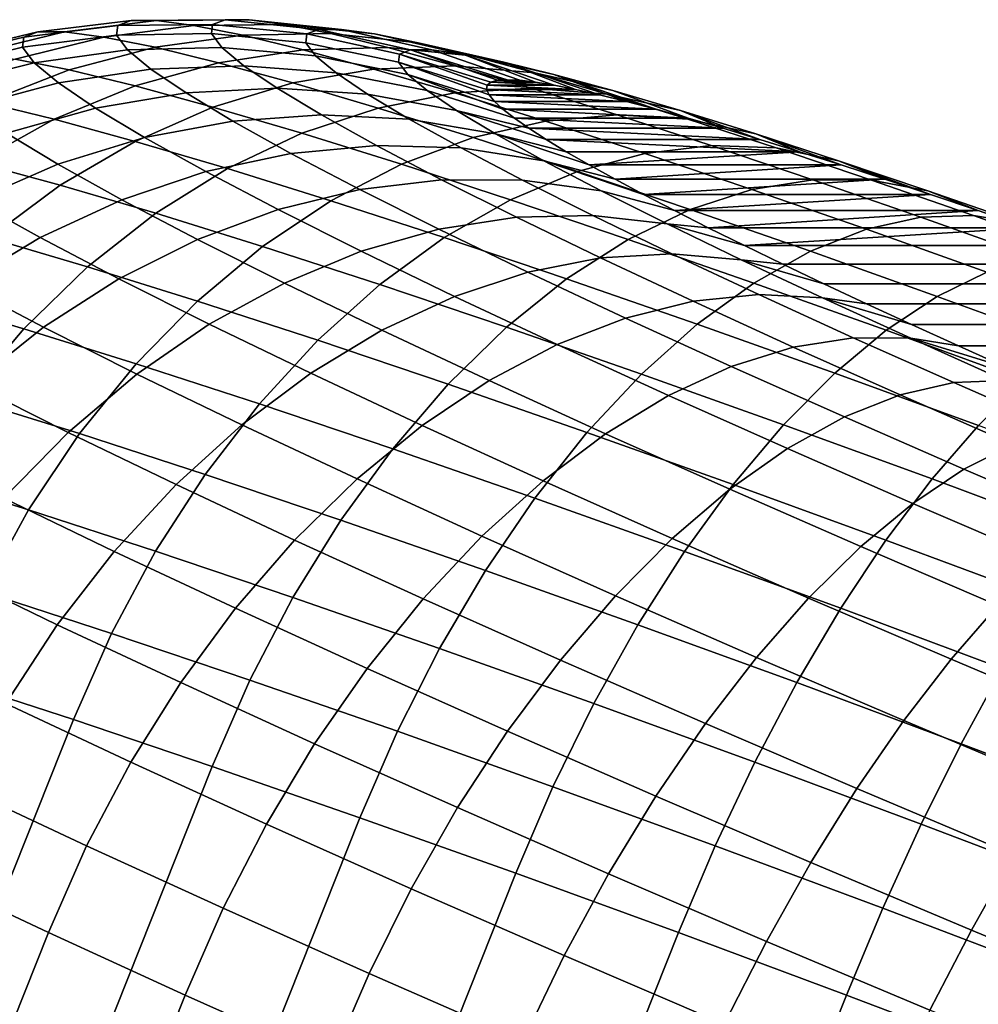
# Model space of a CAD drawing. Header units: metres. Extents: x -166 to 33, y -71 to 34.
# Tile 323 of 332: x 15.46 to 16.59, y 33 to 34.17. Entities that reach past the tile are written whole.
import ezdxf

# ---------------------------------------------------------------- set-up
doc = ezdxf.new("R2010")
doc.units = ezdxf.units.M
doc.layers.add('solid_12208131', color=7, linetype='CONTINUOUS')

msp = doc.modelspace()

# ---------------------------------------------------------------- linework, layer by layer
at = {"layer": 'solid_12208131'}
for points in [[(15.459242, 34.13414, 14.018677), (15.460667, 34.146332, 14.200528), (15.571898, 34.160103, 14.194314), (15.570542, 34.148499, 14.021262)], [(15.460667, 34.146332, 14.200528), (15.477271, 34.152454, 14.381932), (15.587699, 34.165924, 14.36694), (15.571898, 34.160103, 14.194314)], [(15.477271, 34.152454, 14.381932), (15.508921, 34.152454, 14.561429), (15.617818, 34.165924, 14.537749), (15.587699, 34.165924, 14.36694)], [(15.508921, 34.152454, 14.561429), (15.555362, 34.146332, 14.737572), (15.662011, 34.160103, 14.705369), (15.617818, 34.165924, 14.537749)], [(15.555362, 34.146332, 14.737572), (15.61622, 34.13414, 14.908944), (15.719924, 34.148499, 14.868447), (15.662011, 34.160103, 14.705369)], [(15.570542, 34.148499, 14.021262), (15.571898, 34.160103, 14.194314), (15.684004, 34.161312, 14.188688), (15.68272, 34.150333, 14.024926)], [(15.571898, 34.160103, 14.194314), (15.587699, 34.165924, 14.36694), (15.698956, 34.166824, 14.352048), (15.684004, 34.161312, 14.188688)], [(15.587699, 34.165924, 14.36694), (15.617818, 34.165924, 14.537749), (15.727458, 34.166824, 14.51369), (15.698956, 34.166824, 14.352048)], [(15.617818, 34.165924, 14.537749), (15.662011, 34.160103, 14.705369), (15.769279, 34.161312, 14.672312), (15.727458, 34.166824, 14.51369)], [(15.662011, 34.160103, 14.705369), (15.719924, 34.148499, 14.868447), (15.824083, 34.150333, 14.826637), (15.769279, 34.161312, 14.672312)], [(15.68272, 34.150333, 14.024926), (15.684004, 34.161312, 14.188688), (15.795569, 34.149952, 14.183724), (15.794362, 34.139622, 14.029621)], [(15.684004, 34.161312, 14.188688), (15.698956, 34.166824, 14.352048), (15.80964, 34.15514, 14.337447), (15.795569, 34.149952, 14.183724)], [(15.698956, 34.166824, 14.352048), (15.727458, 34.166824, 14.51369), (15.836461, 34.15514, 14.489554), (15.80964, 34.15514, 14.337447)], [(15.727458, 34.166824, 14.51369), (15.769279, 34.161312, 14.672312), (15.875815, 34.149952, 14.63882), (15.836461, 34.15514, 14.489554)], [(15.769279, 34.161312, 14.672312), (15.824083, 34.150333, 14.826637), (15.927387, 34.139622, 14.784041), (15.875815, 34.149952, 14.63882)], [(15.350221, 34.107441, 14.017202), (15.351709, 34.120182, 14.207254), (15.460667, 34.146332, 14.200528), (15.459242, 34.13414, 14.018677)], [(15.351709, 34.120182, 14.207254), (15.369062, 34.126579, 14.396839), (15.477271, 34.152454, 14.381932), (15.460667, 34.146332, 14.200528)], [(15.369062, 34.126579, 14.396839), (15.40214, 34.126579, 14.584431), (15.508921, 34.152454, 14.561429), (15.477271, 34.152454, 14.381932)], [(15.40214, 34.126579, 14.584431), (15.450675, 34.120182, 14.768517), (15.555362, 34.146332, 14.737572), (15.508921, 34.152454, 14.561429)], [(15.450675, 34.120182, 14.768517), (15.514277, 34.107441, 14.947618), (15.61622, 34.13414, 14.908944), (15.555362, 34.146332, 14.737572)], [(15.473007, 34.115978, 13.837842), (15.459242, 34.13414, 14.018677), (15.570542, 34.148499, 14.021262), (15.583642, 34.131214, 13.849178)], [(15.583642, 34.131214, 13.849178), (15.570542, 34.148499, 14.021262), (15.68272, 34.150333, 14.024926), (15.695117, 34.133976, 13.862079)], [(15.61622, 34.13414, 14.908944), (15.691005, 34.115978, 15.074165), (15.79109, 34.131214, 15.025673), (15.719924, 34.148499, 14.868447)], [(15.695117, 34.133976, 13.862079), (15.68272, 34.150333, 14.024926), (15.794362, 34.139622, 14.029621), (15.806027, 34.124229, 13.87638)], [(15.719924, 34.148499, 14.868447), (15.79109, 34.131214, 15.025673), (15.89143, 34.133976, 14.975424), (15.824083, 34.150333, 14.826637)], [(15.794362, 34.139622, 14.029621), (15.795569, 34.149952, 14.183724), (15.905191, 34.126163, 14.179482), (15.904061, 34.116497, 14.03529)], [(15.795569, 34.149952, 14.183724), (15.80964, 34.15514, 14.337447), (15.918357, 34.131016, 14.32332), (15.905191, 34.126163, 14.179482)], [(15.80964, 34.15514, 14.337447), (15.836461, 34.15514, 14.489554), (15.943453, 34.131016, 14.465646), (15.918357, 34.131016, 14.32332)], [(15.824083, 34.150333, 14.826637), (15.89143, 34.133976, 14.975424), (15.990761, 34.124229, 14.924051), (15.927387, 34.139622, 14.784041)], [(15.836461, 34.15514, 14.489554), (15.875815, 34.149952, 14.63882), (15.980276, 34.126163, 14.605312), (15.943453, 34.131016, 14.465646)], [(15.875815, 34.149952, 14.63882), (15.927387, 34.139622, 14.784041), (16.028532, 34.116497, 14.741196), (15.980276, 34.126163, 14.605312)], [(15.364607, 34.088455, 13.828212), (15.350221, 34.107441, 14.017202), (15.459242, 34.13414, 14.018677), (15.473007, 34.115978, 13.837842)], [(15.514277, 34.107441, 14.947618), (15.592435, 34.088455, 15.120289), (15.691005, 34.115978, 15.074165), (15.61622, 34.13414, 14.908944)], [(15.611093, 34.108383, 13.679448), (15.583642, 34.131214, 13.849178), (15.695117, 34.133976, 13.862079), (15.721094, 34.112373, 13.701459)], [(15.721094, 34.112373, 13.701459), (15.695117, 34.133976, 13.862079), (15.806027, 34.124229, 13.87638), (15.830472, 34.103897, 13.725235)], [(15.79109, 34.131214, 15.025673), (15.874936, 34.108383, 15.175779), (15.970776, 34.112373, 15.117473), (15.89143, 34.133976, 14.975424)], [(15.806027, 34.124229, 13.87638), (15.794362, 34.139622, 14.029621), (15.904061, 34.116497, 14.03529), (15.914976, 34.102093, 13.891903)], [(15.89143, 34.133976, 14.975424), (15.970776, 34.112373, 15.117473), (16.065426, 34.103897, 15.057721), (15.990761, 34.124229, 14.924051)], [(15.927387, 34.139622, 14.784041), (15.990761, 34.124229, 14.924051), (16.08783, 34.102093, 14.872202), (16.028532, 34.116497, 14.741196)], [(15.501854, 34.091988, 13.65948), (15.473007, 34.115978, 13.837842), (15.583642, 34.131214, 13.849178), (15.611093, 34.108383, 13.679448)], [(15.691005, 34.115978, 15.074165), (15.779115, 34.091988, 15.231904), (15.874936, 34.108383, 15.175779), (15.79109, 34.131214, 15.025673)], [(15.830472, 34.103897, 13.725235), (15.806027, 34.124229, 13.87638), (15.914976, 34.102093, 13.891903), (15.937849, 34.083073, 13.750477)], [(15.904061, 34.116497, 14.03529), (15.905191, 34.126163, 14.179482), (16.009047, 34.089382, 14.149852), (16.008308, 34.084351, 14.073963)], [(15.905191, 34.126163, 14.179482), (15.918357, 34.131016, 14.32332), (16.021259, 34.09515, 14.301348), (16.013365, 34.092987, 14.2257)], [(15.905191, 34.126163, 14.179482), (16.013365, 34.092987, 14.2257), (16.009047, 34.089382, 14.149852)], [(15.918357, 34.131016, 14.32332), (15.943453, 34.131016, 14.465646), (16.047667, 34.09515, 14.451105), (16.032703, 34.095875, 14.376536)], [(15.918357, 34.131016, 14.32332), (16.032703, 34.095875, 14.376536), (16.021259, 34.09515, 14.301348)], [(15.943453, 34.131016, 14.465646), (15.980276, 34.126163, 14.605312), (16.06612, 34.092983, 14.52489), (16.047667, 34.09515, 14.451105)], [(15.980276, 34.126163, 14.605312), (16.028532, 34.116497, 14.741196), (16.113268, 34.084351, 14.669206), (16.088005, 34.089382, 14.597641)], [(15.980276, 34.126163, 14.605312), (16.088005, 34.089382, 14.597641), (16.06612, 34.092983, 14.52489)], [(15.990761, 34.124229, 14.924051), (16.065426, 34.103897, 15.057721), (16.157694, 34.083073, 14.997276), (16.08783, 34.102093, 14.872202)], [(15.349271, 34.081978, 14.797813), (15.415382, 34.068733, 14.98398), (15.514277, 34.107441, 14.947618), (15.450675, 34.120182, 14.768517)], [(15.394754, 34.063385, 13.641807), (15.364607, 34.088455, 13.828212), (15.473007, 34.115978, 13.837842), (15.501854, 34.091988, 13.65948)], [(15.592435, 34.088455, 15.120289), (15.684519, 34.063385, 15.285142), (15.779115, 34.091988, 15.231904), (15.691005, 34.115978, 15.074165)], [(15.652672, 34.080193, 13.513437), (15.611093, 34.108383, 13.679448), (15.721094, 34.112373, 13.701459), (15.760442, 34.085693, 13.544358)], [(15.760442, 34.085693, 13.544358), (15.721094, 34.112373, 13.701459), (15.830472, 34.103897, 13.725235), (15.867498, 34.078793, 13.577402)], [(15.874936, 34.108383, 15.175779), (15.970787, 34.080193, 15.317557), (16.061481, 34.085693, 15.251641), (15.970776, 34.112373, 15.117473)], [(15.904061, 34.116497, 14.03529), (16.008308, 34.084351, 14.073963), (16.011158, 34.077904, 13.998202)], [(15.914976, 34.102093, 13.891903), (15.904061, 34.116497, 14.03529), (16.011158, 34.077904, 13.998202), (16.017584, 34.070057, 13.922827)], [(15.970776, 34.112373, 15.117473), (16.061481, 34.085693, 15.251641), (16.150782, 34.078793, 15.183975), (16.065426, 34.103897, 15.057721)], [(16.028532, 34.116497, 14.741196), (16.08783, 34.102093, 14.872202), (16.173676, 34.070057, 14.808055), (16.141857, 34.077904, 14.739423)], [(16.028532, 34.116497, 14.741196), (16.141857, 34.077904, 14.739423), (16.113268, 34.084351, 14.669206)], [(15.415382, 34.068733, 14.98398), (15.496624, 34.049, 15.163465), (15.592435, 34.088455, 15.120289), (15.514277, 34.107441, 14.947618)], [(15.545547, 34.062363, 13.485027), (15.501854, 34.091988, 13.65948), (15.611093, 34.108383, 13.679448), (15.652672, 34.080193, 13.513437)], [(15.779115, 34.091988, 15.231904), (15.87984, 34.062363, 15.380893), (15.970787, 34.080193, 15.317557), (15.874936, 34.108383, 15.175779)], [(15.867498, 34.078793, 13.577402), (15.830472, 34.103897, 13.725235), (15.937849, 34.083073, 13.750477), (15.972494, 34.059582, 13.61215)], [(15.914976, 34.102093, 13.891903), (16.017584, 34.070057, 13.922827), (16.027569, 34.060833, 13.84799)], [(15.914976, 34.102093, 13.891903), (16.027569, 34.060833, 13.84799), (16.041096, 34.050251, 13.773864), (15.937849, 34.083073, 13.750477)], [(16.065426, 34.103897, 15.057721), (16.150782, 34.078793, 15.183975), (16.23756, 34.059582, 15.115411), (16.157694, 34.083073, 14.997276)], [(16.08783, 34.102093, 14.872202), (16.157694, 34.083073, 14.997276), (16.246717, 34.050251, 14.939992), (16.208654, 34.060833, 14.874964)], [(16.08783, 34.102093, 14.872202), (16.208654, 34.060833, 14.874964), (16.173676, 34.070057, 14.808055)], [(15.440418, 34.032425, 13.459486), (15.394754, 34.063385, 13.641807), (15.501854, 34.091988, 13.65948), (15.545547, 34.062363, 13.485027)], [(15.496624, 34.049, 15.163465), (15.59234, 34.022938, 15.334822), (15.684519, 34.063385, 15.285142), (15.592435, 34.088455, 15.120289)], [(15.708046, 34.046867, 13.352483), (15.652672, 34.080193, 13.513437), (15.760442, 34.085693, 13.544358), (15.812843, 34.054157, 13.392043)], [(15.684519, 34.063385, 15.285142), (15.789786, 34.032425, 15.440849), (15.87984, 34.062363, 15.380893), (15.779115, 34.091988, 15.231904)], [(15.812843, 34.054157, 13.392043), (15.760442, 34.085693, 13.544358), (15.867498, 34.078793, 13.577402), (15.916809, 34.049118, 13.434072)], [(15.970787, 34.080193, 15.317557), (16.077871, 34.046867, 15.449866), (16.162817, 34.054157, 15.376848), (16.061481, 34.085693, 15.251641)], [(16.008308, 34.084351, 14.073963), (16.009047, 34.089382, 14.149852), (16.113268, 34.084351, 14.669206)], [(16.009047, 34.089382, 14.149852), (16.013365, 34.092987, 14.2257), (16.088005, 34.089382, 14.597641)], [(16.009047, 34.089382, 14.149852), (16.088005, 34.089382, 14.597641), (16.113268, 34.084351, 14.669206)], [(16.013365, 34.092987, 14.2257), (16.021259, 34.09515, 14.301348), (16.06612, 34.092983, 14.52489)], [(16.013365, 34.092987, 14.2257), (16.06612, 34.092983, 14.52489), (16.088005, 34.089382, 14.597641)], [(16.021259, 34.09515, 14.301348), (16.032703, 34.095875, 14.376536), (16.047667, 34.09515, 14.451105)], [(16.021259, 34.09515, 14.301348), (16.047667, 34.09515, 14.451105), (16.06612, 34.092983, 14.52489)], [(16.061481, 34.085693, 15.251641), (16.162817, 34.054157, 15.376848), (16.24614, 34.049118, 15.301796), (16.150782, 34.078793, 15.183975)], [(15.603737, 34.02734, 13.315887), (15.545547, 34.062363, 13.485027), (15.652672, 34.080193, 13.513437), (15.708046, 34.046867, 13.352483)], [(15.916809, 34.049118, 13.434072), (15.867498, 34.078793, 13.577402), (15.972494, 34.059582, 13.61215), (16.018635, 34.031815, 13.478037)], [(15.87984, 34.062363, 15.380893), (15.99237, 34.02734, 15.51993), (16.077871, 34.046867, 15.449866), (15.970787, 34.080193, 15.317557)], [(15.972494, 34.059582, 13.61215), (15.937849, 34.083073, 13.750477), (16.041096, 34.050251, 13.773864), (16.058117, 34.038345, 13.700699)], [(16.008308, 34.084351, 14.073963), (16.113268, 34.084351, 14.669206), (16.141857, 34.077904, 14.739423)], [(16.011158, 34.077904, 13.998202), (16.008308, 34.084351, 14.073963), (16.141857, 34.077904, 14.739423)], [(16.011158, 34.077904, 13.998202), (16.141857, 34.077904, 14.739423), (16.173676, 34.070057, 14.808055)], [(16.017584, 34.070057, 13.922827), (16.011158, 34.077904, 13.998202), (16.173676, 34.070057, 14.808055)], [(16.150782, 34.078793, 15.183975), (16.24614, 34.049118, 15.301796), (16.326786, 34.031815, 15.225656), (16.23756, 34.059582, 15.115411)], [(16.157694, 34.083073, 14.997276), (16.23756, 34.059582, 15.115411), (16.287737, 34.038345, 15.002923), (16.246717, 34.050251, 14.939992)], [(15.320781, 34.018505, 15.017573), (15.404778, 33.998104, 15.203146), (15.496624, 34.049, 15.163465), (15.415382, 34.068733, 14.98398)], [(15.501232, 33.995823, 13.28272), (15.440418, 34.032425, 13.459486), (15.545547, 34.062363, 13.485027), (15.603737, 34.02734, 13.315887)], [(15.59234, 34.022938, 15.334822), (15.701761, 33.990757, 15.496672), (15.789786, 34.032425, 15.440849), (15.684519, 34.063385, 15.285142)], [(15.789786, 34.032425, 15.440849), (15.907391, 33.995823, 15.586157), (15.99237, 34.02734, 15.51993), (15.87984, 34.062363, 15.380893)], [(16.017584, 34.070057, 13.922827), (16.173676, 34.070057, 14.808055), (16.208654, 34.060833, 14.874964)], [(16.027569, 34.060833, 13.84799), (16.017584, 34.070057, 13.922827), (16.208654, 34.060833, 14.874964)], [(15.776768, 34.008678, 13.197881), (15.708046, 34.046867, 13.352483), (15.812843, 34.054157, 13.392043), (15.877877, 34.018017, 13.24574)], [(15.877877, 34.018017, 13.24574), (15.812843, 34.054157, 13.392043), (15.916809, 34.049118, 13.434072), (15.978007, 34.01511, 13.296398)], [(15.972494, 34.059582, 13.61215), (16.058117, 34.038345, 13.700699), (16.078596, 34.025143, 13.628644)], [(16.018635, 34.031815, 13.478037), (15.972494, 34.059582, 13.61215), (16.078596, 34.025143, 13.628644), (16.102488, 34.01067, 13.557869)], [(16.027569, 34.060833, 13.84799), (16.208654, 34.060833, 14.874964), (16.246717, 34.050251, 14.939992)], [(16.041096, 34.050251, 13.773864), (16.027569, 34.060833, 13.84799), (16.246717, 34.050251, 14.939992)], [(16.077871, 34.046867, 15.449866), (16.195326, 34.008678, 15.57164), (16.273968, 34.018017, 15.492085), (16.162817, 34.054157, 15.376848)], [(16.162817, 34.054157, 15.376848), (16.273968, 34.018017, 15.492085), (16.350733, 34.01511, 15.410236), (16.24614, 34.049118, 15.301796)], [(16.23756, 34.059582, 15.115411), (16.326786, 34.031815, 15.225656), (16.378283, 34.01067, 15.121963), (16.331625, 34.025143, 15.063628)], [(16.23756, 34.059582, 15.115411), (16.331625, 34.025143, 15.063628), (16.287737, 34.038345, 15.002923)], [(15.404778, 33.998104, 15.203146), (15.503741, 33.971157, 15.380316), (15.59234, 34.022938, 15.334822), (15.496624, 34.049, 15.163465)], [(15.675955, 33.987209, 13.153423), (15.603737, 34.02734, 13.315887), (15.708046, 34.046867, 13.352483), (15.776768, 34.008678, 13.197881)], [(15.978007, 34.01511, 13.296398), (15.916809, 34.049118, 13.434072), (16.018635, 34.031815, 13.478037), (16.075897, 33.999992, 13.349216)], [(15.99237, 34.02734, 15.51993), (16.115797, 33.987209, 15.647897), (16.195326, 34.008678, 15.57164), (16.077871, 34.046867, 15.449866)], [(16.041096, 34.050251, 13.773864), (16.246717, 34.050251, 14.939992), (16.287737, 34.038345, 15.002923)], [(16.058117, 34.038345, 13.700699), (16.041096, 34.050251, 13.773864), (16.287737, 34.038345, 15.002923)], [(16.24614, 34.049118, 15.301796), (16.350733, 34.01511, 15.410236), (16.424654, 33.999992, 15.327123), (16.326786, 34.031815, 15.225656)], [(15.401823, 33.952713, 13.253395), (15.33861, 33.990757, 13.437137), (15.440418, 34.032425, 13.459486), (15.501232, 33.995823, 13.28272)], [(15.576707, 33.95388, 13.112928), (15.501232, 33.995823, 13.28272), (15.603737, 34.02734, 13.315887), (15.675955, 33.987209, 13.153423)], [(15.701761, 33.990757, 15.496672), (15.824005, 33.952713, 15.647712), (15.907391, 33.995823, 15.586157), (15.789786, 34.032425, 15.440849)], [(15.907391, 33.995823, 15.586157), (16.036385, 33.95388, 15.719894), (16.115797, 33.987209, 15.647897), (15.99237, 34.02734, 15.51993)], [(16.018635, 34.031815, 13.478037), (16.102488, 34.01067, 13.557869), (16.129709, 33.99498, 13.488614)], [(16.075897, 33.999992, 13.349216), (16.018635, 34.031815, 13.478037), (16.129709, 33.99498, 13.488614), (16.160204, 33.978104, 13.421013)], [(16.058117, 34.038345, 13.700699), (16.287737, 34.038345, 15.002923), (16.331625, 34.025143, 15.063628)], [(16.078596, 34.025143, 13.628644), (16.058117, 34.038345, 13.700699), (16.331625, 34.025143, 15.063628)], [(16.326786, 34.031815, 15.225656), (16.424654, 33.999992, 15.327123), (16.479326, 33.978104, 15.230825), (16.427549, 33.99498, 15.177731)], [(16.326786, 34.031815, 15.225656), (16.427549, 33.99498, 15.177731), (16.378283, 34.01067, 15.121963)], [(15.503741, 33.971157, 15.380316), (15.616874, 33.937885, 15.547656), (15.701761, 33.990757, 15.496672), (15.59234, 34.022938, 15.334822)], [(15.858286, 33.965927, 13.050875), (15.776768, 34.008678, 13.197881), (15.877877, 34.018017, 13.24574), (15.955019, 33.977562, 13.106625)], [(15.955019, 33.977562, 13.106625), (15.877877, 34.018017, 13.24574), (15.978007, 34.01511, 13.296398), (16.050598, 33.977043, 13.165489)], [(16.078596, 34.025143, 13.628644), (16.331625, 34.025143, 15.063628), (16.378283, 34.01067, 15.121963)], [(16.102488, 34.01067, 13.557869), (16.078596, 34.025143, 13.628644), (16.378283, 34.01067, 15.121963)], [(16.195326, 34.008678, 15.57164), (16.322206, 33.965927, 15.681899), (16.394039, 33.977562, 15.596427), (16.273968, 34.018017, 15.492085)], [(16.273968, 34.018017, 15.492085), (16.394039, 33.977562, 15.596427), (16.46372, 33.977043, 15.508422), (16.350733, 34.01511, 15.410236)], [(15.761618, 33.942287, 12.998942), (15.675955, 33.987209, 13.153423), (15.776768, 34.008678, 13.197881), (15.858286, 33.965927, 13.050875)], [(16.050598, 33.977043, 13.165489), (15.978007, 34.01511, 13.296398), (16.075897, 33.999992, 13.349216), (16.14382, 33.964371, 13.226727)], [(16.129709, 33.99498, 13.488614), (16.102488, 34.01067, 13.557869), (16.378283, 34.01067, 15.121963)], [(16.115797, 33.987209, 15.647897), (16.24913, 33.942287, 15.763762), (16.322206, 33.965927, 15.681899), (16.195326, 34.008678, 15.57164)], [(16.129709, 33.99498, 13.488614), (16.378283, 34.01067, 15.121963), (16.427549, 33.99498, 15.177731)], [(16.350733, 34.01511, 15.410236), (16.46372, 33.977043, 15.508422), (16.530376, 33.964371, 15.418995), (16.424654, 33.999992, 15.327123)], [(15.318054, 33.936413, 15.238835), (15.419837, 33.908699, 15.421053), (15.503741, 33.971157, 15.380316), (15.404778, 33.998104, 15.203146)], [(15.480275, 33.909115, 13.076905), (15.401823, 33.952713, 13.253395), (15.501232, 33.995823, 13.28272), (15.576707, 33.95388, 13.112928)], [(15.824005, 33.952713, 15.647712), (15.958089, 33.909115, 15.786726), (16.036385, 33.95388, 15.719894), (15.907391, 33.995823, 15.586157)], [(16.075897, 33.999992, 13.349216), (16.160204, 33.978104, 13.421013), (16.193905, 33.960079, 13.355227)], [(16.14382, 33.964371, 13.226727), (16.075897, 33.999992, 13.349216), (16.193905, 33.960079, 13.355227), (16.230701, 33.940964, 13.291469)], [(16.160204, 33.978104, 13.421013), (16.129709, 33.99498, 13.488614), (16.427549, 33.99498, 15.177731)], [(16.160204, 33.978104, 13.421013), (16.427549, 33.99498, 15.177731), (16.479326, 33.978104, 15.230825)], [(16.424654, 33.999992, 15.327123), (16.530376, 33.964371, 15.418995), (16.589882, 33.940964, 15.328445), (16.533495, 33.960079, 15.281117)], [(16.424654, 33.999992, 15.327123), (16.533495, 33.960079, 15.281117), (16.479326, 33.978104, 15.230825)], [(15.666233, 33.906933, 12.951481), (15.576707, 33.95388, 13.112928), (15.675955, 33.987209, 13.153423), (15.761618, 33.942287, 12.998942)], [(15.616874, 33.937885, 15.547656), (15.743264, 33.898552, 15.703819), (15.824005, 33.952713, 15.647712), (15.701761, 33.990757, 15.496672)], [(16.036385, 33.95388, 15.719894), (16.175732, 33.906933, 15.840985), (16.24913, 33.942287, 15.763762), (16.115797, 33.987209, 15.647897)], [(15.419837, 33.908699, 15.421053), (15.536193, 33.874474, 15.593161), (15.616874, 33.937885, 15.547656), (15.503741, 33.971157, 15.380316)], [(15.951943, 33.918968, 12.91265), (15.858286, 33.965927, 13.050875), (15.955019, 33.977562, 13.106625), (16.04365, 33.933121, 12.97582)], [(16.04365, 33.933121, 12.97582), (15.955019, 33.977562, 13.106625), (16.050598, 33.977043, 13.165489), (16.134001, 33.935223, 13.042399)], [(16.134001, 33.935223, 13.042399), (16.050598, 33.977043, 13.165489), (16.14382, 33.964371, 13.226727), (16.221859, 33.92524, 13.111552)], [(16.193905, 33.960079, 13.355227), (16.160204, 33.978104, 13.421013), (16.479326, 33.978104, 15.230825)], [(16.193905, 33.960079, 13.355227), (16.479326, 33.978104, 15.230825), (16.533495, 33.960079, 15.281117)], [(16.322206, 33.965927, 15.681899), (16.457491, 33.918968, 15.779756), (16.522062, 33.933121, 15.689031), (16.394039, 33.977562, 15.596427)], [(16.394039, 33.977562, 15.596427), (16.522062, 33.933121, 15.689031), (16.584192, 33.935223, 15.595563), (16.46372, 33.977043, 15.508422)], [(16.46372, 33.977043, 15.508422), (16.584192, 33.935223, 15.595563), (16.643101, 33.92524, 15.500532), (16.530376, 33.964371, 15.418995)], [(15.860038, 33.892937, 12.853688), (15.761618, 33.942287, 12.998942), (15.858286, 33.965927, 13.050875), (15.951943, 33.918968, 12.91265)], [(16.221859, 33.92524, 13.111552), (16.14382, 33.964371, 13.226727), (16.230701, 33.940964, 13.291469), (16.270523, 33.920799, 13.22986)], [(16.230701, 33.940964, 13.291469), (16.193905, 33.960079, 13.355227), (16.533495, 33.960079, 15.281117)], [(16.230701, 33.940964, 13.291469), (16.533495, 33.960079, 15.281117), (16.589882, 33.940964, 15.328445)], [(16.24913, 33.942287, 15.763762), (16.391294, 33.892937, 15.866595), (16.457491, 33.918968, 15.779756), (16.322206, 33.965927, 15.681899)], [(16.643101, 33.92524, 15.500532), (16.648371, 33.920795, 15.372719), (16.589882, 33.940964, 15.328445), (16.530376, 33.964371, 15.418995)], [(15.387875, 33.853474, 13.04581), (15.306761, 33.898552, 13.228286), (15.401823, 33.952713, 13.253395), (15.480275, 33.909115, 13.076905)], [(15.573334, 33.860313, 12.909088), (15.480275, 33.909115, 13.076905), (15.576707, 33.95388, 13.112928), (15.666233, 33.906933, 12.951481)], [(15.743264, 33.898552, 15.703819), (15.881896, 33.853474, 15.847549), (15.958089, 33.909115, 15.786726), (15.824005, 33.952713, 15.647712)], [(15.958089, 33.909115, 15.786726), (16.102932, 33.860313, 15.912595), (16.175732, 33.906933, 15.840985), (16.036385, 33.95388, 15.719894)], [(15.536193, 33.874474, 15.593161), (15.666185, 33.834023, 15.753774), (15.743264, 33.898552, 15.703819), (15.616874, 33.937885, 15.547656)], [(15.769092, 33.855358, 12.799676), (15.666233, 33.906933, 12.951481), (15.761618, 33.942287, 12.998942), (15.860038, 33.892937, 12.853688)], [(16.143053, 33.885048, 12.854377), (16.04365, 33.933121, 12.97582), (16.134001, 33.935223, 13.042399), (16.227541, 33.889984, 12.928121)], [(16.227541, 33.889984, 12.928121), (16.134001, 33.935223, 13.042399), (16.221859, 33.92524, 13.111552), (16.309383, 33.882915, 13.004622)], [(16.175732, 33.906933, 15.840985), (16.324306, 33.855358, 15.948455), (16.391294, 33.892937, 15.866595), (16.24913, 33.942287, 15.763762)], [(16.270523, 33.920799, 13.22986), (16.230701, 33.940964, 13.291469), (16.589882, 33.940964, 15.328445)], [(16.270523, 33.920799, 13.22986), (16.589882, 33.940964, 15.328445), (16.648371, 33.920795, 15.372719)], [(16.522062, 33.933121, 15.689031), (16.657007, 33.885048, 15.769152), (16.711178, 33.889984, 15.670959), (16.584192, 33.935223, 15.595563)], [(16.584192, 33.935223, 15.595563), (16.711178, 33.889984, 15.670959), (16.761919, 33.882915, 15.571078), (16.643101, 33.92524, 15.500532)], [(16.056986, 33.868168, 12.784319), (15.951943, 33.918968, 12.91265), (16.04365, 33.933121, 12.97582), (16.143053, 33.885048, 12.854377)], [(16.221859, 33.92524, 13.111552), (16.270523, 33.920799, 13.22986), (16.313272, 33.899628, 13.170558)], [(16.309383, 33.882915, 13.004622), (16.221859, 33.92524, 13.111552), (16.313272, 33.899628, 13.170558), (16.358801, 33.877529, 13.11377)], [(16.457491, 33.918968, 15.779756), (16.60009, 33.868168, 15.864421), (16.657007, 33.885048, 15.769152), (16.522062, 33.933121, 15.689031)], [(15.970422, 33.839554, 12.718831), (15.860038, 33.892937, 12.853688), (15.951943, 33.918968, 12.91265), (16.056986, 33.868168, 12.784319)], [(16.313272, 33.899628, 13.170558), (16.270523, 33.920799, 13.22986), (16.648371, 33.920795, 15.372719)], [(16.313272, 33.899628, 13.170558), (16.648371, 33.920795, 15.372719), (16.708826, 33.899628, 15.413823)], [(16.391294, 33.892937, 15.866595), (16.541145, 33.839554, 15.955565), (16.60009, 33.868168, 15.864421), (16.457491, 33.918968, 15.779756)], [(15.341686, 33.836342, 15.456518), (15.460736, 33.801327, 15.632612), (15.536193, 33.874474, 15.593161), (15.419837, 33.908699, 15.421053)], [(15.48409, 33.80302, 12.8723), (15.387875, 33.853474, 13.04581), (15.480275, 33.909115, 13.076905), (15.573334, 33.860313, 12.909088)], [(15.68025, 33.806705, 12.751295), (15.573334, 33.860313, 12.909088), (15.666233, 33.906933, 12.951481), (15.769092, 33.855358, 12.799676)], [(15.881896, 33.853474, 15.847549), (16.031652, 33.80302, 15.977688), (16.102932, 33.860313, 15.912595), (15.958089, 33.909115, 15.786726)], [(16.102932, 33.860313, 15.912595), (16.25737, 33.806705, 16.024305), (16.324306, 33.855358, 15.948455), (16.175732, 33.906933, 15.840985)], [(16.313272, 33.899628, 13.170558), (16.708826, 33.899628, 15.413823), (16.77103, 33.877529, 15.451614), (16.358801, 33.877529, 13.11377)], [(15.666185, 33.834023, 15.753774), (15.808767, 33.787663, 15.901598), (15.881896, 33.853474, 15.847549), (15.743264, 33.898552, 15.703819)], [(15.884453, 33.799568, 12.658737), (15.769092, 33.855358, 12.799676), (15.860038, 33.892937, 12.853688), (15.970422, 33.839554, 12.718831)], [(16.25243, 33.833736, 12.743274), (16.143053, 33.885048, 12.854377), (16.227541, 33.889984, 12.928121), (16.330465, 33.841698, 12.823571)], [(16.330465, 33.841698, 12.823571), (16.227541, 33.889984, 12.928121), (16.309383, 33.882915, 13.004622), (16.405691, 33.83773, 12.906796)], [(16.324306, 33.855358, 15.948455), (16.480915, 33.799568, 16.041439), (16.541145, 33.839554, 15.955565), (16.391294, 33.892937, 15.866595)], [(16.172565, 33.813942, 12.666915), (16.056986, 33.868168, 12.784319), (16.143053, 33.885048, 12.854377), (16.25243, 33.833736, 12.743274)], [(16.309383, 33.882915, 13.004622), (16.358801, 33.877529, 13.11377), (16.407009, 33.854549, 13.059608)], [(16.405691, 33.83773, 12.906796), (16.309383, 33.882915, 13.004622), (16.407009, 33.854549, 13.059608), (16.457764, 33.83075, 13.008227)], [(16.358801, 33.877529, 13.11377), (16.77103, 33.877529, 15.451614), (16.834854, 33.854546, 15.48602), (16.407009, 33.854549, 13.059608)], [(15.460736, 33.801327, 15.632612), (15.593739, 33.759937, 15.796944), (15.666185, 33.834023, 15.753774), (15.536193, 33.874474, 15.593161)], [(16.091881, 33.78257, 12.595456), (15.970422, 33.839554, 12.718831), (16.056986, 33.868168, 12.784319), (16.172565, 33.813942, 12.666915)], [(16.541145, 33.839554, 15.955565), (16.697475, 33.78257, 16.029959), (16.748856, 33.813942, 15.935214), (16.60009, 33.868168, 15.864421)], [(15.399626, 33.735767, 12.841578), (15.300669, 33.787663, 13.020032), (15.387875, 33.853474, 13.04581), (15.48409, 33.80302, 12.8723)], [(15.594632, 33.747589, 12.709154), (15.48409, 33.80302, 12.8723), (15.573334, 33.860313, 12.909088), (15.68025, 33.806705, 12.751295)], [(15.800163, 33.748714, 12.604795), (15.68025, 33.806705, 12.751295), (15.769092, 33.855358, 12.799676), (15.884453, 33.799568, 12.658737)], [(15.808767, 33.787663, 15.901598), (15.96279, 33.735767, 16.035444), (16.031652, 33.80302, 15.977688), (15.881896, 33.853474, 15.847549)], [(16.031652, 33.80302, 15.977688), (16.191328, 33.747589, 16.093187), (16.25737, 33.806705, 16.024305), (16.102932, 33.860313, 15.912595)], [(16.25737, 33.806705, 16.024305), (16.420156, 33.748714, 16.120956), (16.480915, 33.799568, 16.041439), (16.324306, 33.855358, 15.948455)], [(16.407009, 33.854549, 13.059608), (16.834854, 33.854546, 15.48602), (16.900122, 33.830746, 15.516943), (16.457764, 33.83075, 13.008227)], [(16.370901, 33.779591, 12.643406), (16.25243, 33.833736, 12.743274), (16.330465, 33.841698, 12.823571), (16.441948, 33.790749, 12.729594)], [(16.441948, 33.790749, 12.729594), (16.330465, 33.841698, 12.823571), (16.405691, 33.83773, 12.906796), (16.510002, 33.790058, 12.818862)], [(15.270272, 33.755005, 15.486265), (15.391455, 33.71936, 15.665512), (15.460736, 33.801327, 15.632612), (15.341686, 33.836342, 15.456518)], [(15.593739, 33.759937, 15.796944), (15.739622, 33.712502, 15.948192), (15.808767, 33.787663, 15.901598), (15.666185, 33.834023, 15.753774)], [(16.011389, 33.740017, 12.529799), (15.884453, 33.799568, 12.658737), (15.970422, 33.839554, 12.718831), (16.091881, 33.78257, 12.595456)], [(16.297756, 33.756725, 12.561382), (16.172565, 33.813942, 12.666915), (16.25243, 33.833736, 12.743274), (16.370901, 33.779591, 12.643406)], [(16.405691, 33.83773, 12.906796), (16.457764, 33.83075, 13.008227), (16.510914, 33.806202, 12.95977)], [(16.510002, 33.790058, 12.818862), (16.405691, 33.83773, 12.906796), (16.510914, 33.806202, 12.95977), (16.56637, 33.780945, 12.914315)], [(16.457764, 33.83075, 13.008227), (16.900122, 33.830746, 15.516943), (16.96664, 33.806198, 15.5443), (16.510914, 33.806202, 12.95977)], [(16.480915, 33.799568, 16.041439), (16.644295, 33.740017, 16.119186), (16.697475, 33.78257, 16.029959), (16.541145, 33.839554, 15.955565)], [(15.718613, 33.687634, 12.557685), (15.594632, 33.747589, 12.709154), (15.68025, 33.806705, 12.751295), (15.800163, 33.748714, 12.604795)], [(16.223436, 33.722446, 12.484557), (16.091881, 33.78257, 12.595456), (16.172565, 33.813942, 12.666915), (16.297756, 33.756725, 12.561382)], [(16.191328, 33.747589, 16.093187), (16.359638, 33.687634, 16.193117), (16.420156, 33.748714, 16.120956), (16.25737, 33.806705, 16.024305)], [(16.510914, 33.806202, 12.95977), (16.96664, 33.806198, 15.5443), (17.0343, 33.780945, 15.568047), (16.56637, 33.780945, 12.914315)], [(15.391455, 33.71936, 15.665512), (15.526838, 33.677231, 15.832787), (15.593739, 33.759937, 15.796944), (15.460736, 33.801327, 15.632612)], [(15.513318, 33.678757, 12.673784), (15.399626, 33.735767, 12.841578), (15.48409, 33.80302, 12.8723), (15.594632, 33.747589, 12.709154)], [(15.932107, 33.68681, 12.47077), (15.800163, 33.748714, 12.604795), (15.884453, 33.799568, 12.658737), (16.011389, 33.740017, 12.529799)], [(15.96279, 33.735767, 16.035444), (16.127016, 33.678757, 16.154234), (16.191328, 33.747589, 16.093187), (16.031652, 33.80302, 15.977688)], [(16.420156, 33.748714, 16.120956), (16.589983, 33.68681, 16.201771), (16.644295, 33.740017, 16.119186), (16.480915, 33.799568, 16.041439)], [(15.739622, 33.712502, 15.948192), (15.897213, 33.659409, 16.085138), (15.96279, 33.735767, 16.035444), (15.808767, 33.787663, 15.901598)], [(16.497509, 33.723053, 12.555577), (16.370901, 33.779591, 12.643406), (16.441948, 33.790749, 12.729594), (16.561089, 33.737545, 12.646947)], [(16.561089, 33.737545, 12.646947), (16.441948, 33.790749, 12.729594), (16.510002, 33.790058, 12.818862), (16.621483, 33.740276, 12.741529)], [(16.510002, 33.790058, 12.818862), (16.56637, 33.780945, 12.914315), (16.624018, 33.755039, 12.871965)], [(16.510002, 33.790058, 12.818862), (16.624018, 33.755039, 12.871965), (16.683691, 33.72855, 12.832851), (16.621483, 33.740276, 12.741529)], [(16.148878, 33.677177, 12.413898), (16.011389, 33.740017, 12.529799), (16.091881, 33.78257, 12.595456), (16.223436, 33.722446, 12.484557)], [(16.431547, 33.696983, 12.468572), (16.297756, 33.756725, 12.561382), (16.370901, 33.779591, 12.643406), (16.497509, 33.723053, 12.555577)], [(16.56637, 33.780945, 12.914315), (17.0343, 33.780945, 15.568047), (17.102957, 33.755035, 15.588125), (16.624018, 33.755039, 12.871965)], [(15.526838, 33.677231, 15.832787), (15.675334, 33.628948, 15.986743), (15.739622, 33.712502, 15.948192), (15.593739, 33.759937, 15.796944)], [(15.855033, 33.623631, 12.419113), (15.718613, 33.687634, 12.557685), (15.800163, 33.748714, 12.604795), (15.932107, 33.68681, 12.47077)], [(16.364031, 33.659664, 12.387027), (16.223436, 33.722446, 12.484557), (16.297756, 33.756725, 12.561382), (16.431547, 33.696983, 12.468572)], [(16.359638, 33.687634, 16.193117), (16.535225, 33.623631, 16.276674), (16.589983, 33.68681, 16.201771), (16.420156, 33.748714, 16.120956)], [(15.640831, 33.617092, 12.518), (15.513318, 33.678757, 12.673784), (15.594632, 33.747589, 12.709154), (15.718613, 33.687634, 12.557685)], [(16.07502, 33.621494, 12.350297), (15.932107, 33.68681, 12.47077), (16.011389, 33.740017, 12.529799), (16.148878, 33.677177, 12.413898)], [(16.127016, 33.678757, 16.154234), (16.300119, 33.617092, 16.257011), (16.359638, 33.687634, 16.193117), (16.191328, 33.747589, 16.093187)], [(16.631239, 33.664574, 12.480494), (16.497509, 33.723053, 12.555577), (16.561089, 33.737545, 12.646947), (16.68693, 33.682518, 12.576292)], [(16.68693, 33.682518, 12.576292), (16.561089, 33.737545, 12.646947), (16.621483, 33.740276, 12.741529), (16.739231, 33.688786, 12.675419)], [(15.437332, 33.601078, 12.645631), (15.321007, 33.659409, 12.817311), (15.399626, 33.735767, 12.841578), (15.513318, 33.678757, 12.673784)], [(15.897213, 33.659409, 16.085138), (16.065241, 33.601078, 16.206678), (16.127016, 33.678757, 16.154234), (15.96279, 33.735767, 16.035444)], [(15.32922, 33.629612, 15.691447), (15.466327, 33.586945, 15.86085), (15.526838, 33.677231, 15.832787), (15.391455, 33.71936, 15.665512)], [(16.295813, 33.611565, 12.31197), (16.148878, 33.677177, 12.413898), (16.223436, 33.722446, 12.484557), (16.364031, 33.659664, 12.387027)], [(16.572861, 33.635189, 12.38923), (16.431547, 33.696983, 12.468572), (16.497509, 33.723053, 12.555577), (16.631239, 33.664574, 12.480494)], [(15.675334, 33.628948, 15.986743), (15.835746, 33.574902, 16.126141), (15.897213, 33.659409, 16.085138), (15.739622, 33.712502, 15.948192)], [(16.512531, 33.594727, 12.30365), (16.364031, 33.659664, 12.387027), (16.431547, 33.696983, 12.468572), (16.572861, 33.635189, 12.38923)], [(15.567798, 33.537983, 12.486239), (15.437332, 33.601078, 12.645631), (15.513318, 33.678757, 12.673784), (15.640831, 33.617092, 12.518)], [(15.781138, 33.551266, 12.375479), (15.640831, 33.617092, 12.518), (15.718613, 33.687634, 12.557685), (15.855033, 33.623631, 12.419113)], [(16.002794, 33.556099, 12.294553), (15.855033, 33.623631, 12.419113), (15.932107, 33.68681, 12.47077), (16.07502, 33.621494, 12.350297)], [(16.065241, 33.601078, 16.206678), (16.242353, 33.537983, 16.311836), (16.300119, 33.617092, 16.257011), (16.127016, 33.678757, 16.154234)], [(16.300119, 33.617092, 16.257011), (16.480711, 33.551266, 16.342949), (16.535225, 33.623631, 16.276674), (16.359638, 33.687634, 16.193117)], [(16.535225, 33.623631, 16.276674), (16.716677, 33.556099, 16.343184), (16.765482, 33.621494, 16.2661), (16.589983, 33.68681, 16.201771)], [(15.466327, 33.586945, 15.86085), (15.616712, 33.538048, 16.016766), (15.675334, 33.628948, 15.986743), (15.526838, 33.677231, 15.832787)], [(16.227753, 33.553291, 12.244347), (16.07502, 33.621494, 12.350297), (16.148878, 33.677177, 12.413898), (16.295813, 33.611565, 12.31197)], [(15.835746, 33.574902, 16.126141), (16.006783, 33.515526, 16.249857), (16.065241, 33.601078, 16.206678), (15.897213, 33.659409, 16.085138)], [(16.45101, 33.543701, 12.224833), (16.295813, 33.611565, 12.31197), (16.364031, 33.659664, 12.387027), (16.512531, 33.594727, 12.30365)], [(16.72056, 33.571842, 12.323996), (16.572861, 33.635189, 12.38923), (16.631239, 33.664574, 12.480494), (16.771009, 33.60463, 12.418761)], [(16.667742, 33.52816, 12.235099), (16.512531, 33.594727, 12.30365), (16.572861, 33.635189, 12.38923), (16.72056, 33.571842, 12.323996)], [(15.274817, 33.533211, 15.710091), (15.412966, 33.490219, 15.880781), (15.466327, 33.586945, 15.86085), (15.32922, 33.629612, 15.691447)], [(15.616712, 33.538048, 16.016766), (15.779164, 33.483315, 16.157936), (15.835746, 33.574902, 16.126141), (15.675334, 33.628948, 15.986743)], [(15.933109, 33.481812, 12.247371), (15.781138, 33.551266, 12.375479), (15.855033, 33.623631, 12.419113), (16.002794, 33.556099, 12.294553)], [(16.160706, 33.48558, 12.185009), (16.002794, 33.556099, 12.294553), (16.07502, 33.621494, 12.350297), (16.227753, 33.553291, 12.244347)], [(16.480711, 33.551266, 16.342949), (16.667332, 33.481812, 16.411356), (16.716677, 33.556099, 16.343184), (16.535225, 33.623631, 16.276674)], [(15.711354, 33.470634, 12.340419), (15.567798, 33.537983, 12.486239), (15.640831, 33.617092, 12.518), (15.781138, 33.551266, 12.375479)], [(16.389072, 33.48275, 12.153772), (16.227753, 33.553291, 12.244347), (16.295813, 33.611565, 12.31197), (16.45101, 33.543701, 12.224833)], [(16.242353, 33.537983, 16.311836), (16.427126, 33.470634, 16.399763), (16.480711, 33.551266, 16.342949), (16.300119, 33.617092, 16.257011)], [(15.500433, 33.451305, 12.462804), (15.367631, 33.515526, 12.625051), (15.437332, 33.601078, 12.645631), (15.567798, 33.537983, 12.486239)], [(16.006783, 33.515526, 16.249857), (16.187067, 33.451305, 16.356897), (16.242353, 33.537983, 16.311836), (16.065241, 33.601078, 16.206678)], [(15.412966, 33.490219, 15.880781), (15.564494, 33.440948, 16.03788), (15.616712, 33.538048, 16.016766), (15.466327, 33.586945, 15.86085)], [(16.61322, 33.474133, 12.153191), (16.45101, 33.543701, 12.224833), (16.512531, 33.594727, 12.30365), (16.667742, 33.52816, 12.235099)], [(15.779164, 33.483315, 16.157936), (15.952377, 33.423183, 16.283228), (16.006783, 33.515526, 16.249857), (15.835746, 33.574902, 16.126141)], [(15.866844, 33.39957, 12.209344), (15.711354, 33.470634, 12.340419), (15.781138, 33.551266, 12.375479), (15.933109, 33.481812, 12.247371)], [(16.09552, 33.409286, 12.134706), (15.933109, 33.481812, 12.247371), (16.002794, 33.556099, 12.294553), (16.160706, 33.48558, 12.185009)], [(16.327499, 33.412647, 12.091362), (16.160706, 33.48558, 12.185009), (16.227753, 33.553291, 12.244347), (16.389072, 33.48275, 12.153772)], [(16.427126, 33.470634, 16.399763), (16.618069, 33.39957, 16.469753), (16.667332, 33.481812, 16.411356), (16.480711, 33.551266, 16.342949)], [(16.557682, 33.410439, 12.079303), (16.389072, 33.48275, 12.153772), (16.45101, 33.543701, 12.224833), (16.61322, 33.474133, 12.153191)], [(15.646559, 33.382748, 12.314373), (15.500433, 33.451305, 12.462804), (15.567798, 33.537983, 12.486239), (15.711354, 33.470634, 12.340419)], [(15.564494, 33.440948, 16.03788), (15.728181, 33.385799, 16.180124), (15.779164, 33.483315, 16.157936), (15.616712, 33.538048, 16.016766)], [(16.187067, 33.451305, 16.356897), (16.375147, 33.382748, 16.4464), (16.427126, 33.470634, 16.399763), (16.242353, 33.537983, 16.311836)], [(15.439585, 33.358143, 12.447989), (15.305094, 33.423183, 12.6123), (15.367631, 33.515526, 12.625051), (15.500433, 33.451305, 12.462804)], [(15.952377, 33.423183, 16.283228), (16.134954, 33.358143, 16.39163), (16.187067, 33.451305, 16.356897), (16.006783, 33.515526, 16.249857)], [(15.564494, 33.440948, 16.03788), (15.412966, 33.490219, 15.880781), (15.367471, 33.388371, 15.892321), (15.519381, 33.338978, 16.049816)], [(15.728181, 33.385799, 16.180124), (15.902711, 33.325214, 16.306368), (15.952377, 33.423183, 16.283228), (15.779164, 33.483315, 16.157936)], [(16.033016, 33.325367, 12.094069), (15.866844, 33.39957, 12.209344), (15.933109, 33.481812, 12.247371), (16.09552, 33.409286, 12.134706)], [(16.267065, 33.334274, 12.03839), (16.09552, 33.409286, 12.134706), (16.160706, 33.48558, 12.185009), (16.327499, 33.412647, 12.091362)], [(16.501827, 33.337883, 12.014367), (16.327499, 33.412647, 12.091362), (16.389072, 33.48275, 12.153772), (16.557682, 33.410439, 12.079303)], [(15.804833, 33.310413, 12.180951), (15.646559, 33.382748, 12.314373), (15.711354, 33.470634, 12.340419), (15.866844, 33.39957, 12.209344)], [(16.375147, 33.382748, 16.4464), (16.56951, 33.310413, 16.517643), (16.618069, 33.39957, 16.469753), (16.427126, 33.470634, 16.399763)], [(16.732224, 33.336937, 12.021538), (16.557682, 33.410439, 12.079303), (16.61322, 33.474133, 12.153191), (16.781137, 33.403419, 12.097618)], [(15.58757, 33.288715, 12.297669), (15.439585, 33.358143, 12.447989), (15.500433, 33.451305, 12.462804), (15.646559, 33.382748, 12.314373)], [(16.134954, 33.358143, 16.39163), (16.325428, 33.288715, 16.482271), (16.375147, 33.382748, 16.4464), (16.187067, 33.451305, 16.356897)], [(15.728181, 33.385799, 16.180124), (15.564494, 33.440948, 16.03788), (15.519381, 33.338978, 16.049816), (15.683481, 33.283688, 16.192419)], [(15.902711, 33.325214, 16.306368), (16.086676, 33.259678, 16.415594), (16.134954, 33.358143, 16.39163), (15.952377, 33.423183, 16.283228)], [(16.446362, 33.257378, 11.959201), (16.267065, 33.334274, 12.03839), (16.327499, 33.412647, 12.091362), (16.501827, 33.337883, 12.014367)], [(16.682291, 33.261887, 11.954642), (16.501827, 33.337883, 12.014367), (16.557682, 33.410439, 12.079303), (16.732224, 33.336937, 12.021538)], [(15.973981, 33.234879, 12.063613), (15.804833, 33.310413, 12.180951), (15.866844, 33.39957, 12.209344), (16.033016, 33.325367, 12.094069)], [(16.208534, 33.248615, 11.995524), (16.033016, 33.325367, 12.094069), (16.09552, 33.409286, 12.134706), (16.267065, 33.334274, 12.03839)], [(16.56951, 33.310413, 16.517643), (16.768589, 33.234879, 16.570053), (16.813646, 33.325367, 16.52124), (16.618069, 33.39957, 16.469753)], [(11.309401, 23.18935, 16.607868), (11.46131, 23.139956, 16.765364), (15.519381, 33.338978, 16.049816), (15.367471, 33.388371, 15.892321)], [(15.747859, 33.215458, 12.16255), (15.58757, 33.288715, 12.297669), (15.646559, 33.382748, 12.314373), (15.804833, 33.310413, 12.180951)], [(15.902711, 33.325214, 16.306368), (15.728181, 33.385799, 16.180124), (15.683481, 33.283688, 16.192419), (15.85845, 33.22295, 16.318981)], [(16.325428, 33.288715, 16.482271), (16.522264, 33.215458, 16.55442), (16.56951, 33.310413, 16.517643), (16.375147, 33.382748, 16.4464)], [(15.535131, 33.189724, 12.290521), (15.386022, 33.259678, 12.441983), (15.439585, 33.358143, 12.447989), (15.58757, 33.288715, 12.297669)], [(16.086676, 33.259678, 16.415594), (16.278597, 33.189724, 16.506924), (16.325428, 33.288715, 16.482271), (16.134954, 33.358143, 16.39163)], [(11.46131, 23.139956, 16.765364), (11.62541, 23.084667, 16.907967), (15.683481, 33.283688, 16.192419), (15.519381, 33.338978, 16.049816)], [(16.391981, 33.169937, 11.914501), (16.208534, 33.248615, 11.995524), (16.267065, 33.334274, 12.03839), (16.446362, 33.257378, 11.959201)], [(16.631966, 33.179218, 11.897776), (16.446362, 33.257378, 11.959201), (16.501827, 33.337883, 12.014367), (16.682291, 33.261887, 11.954642)], [(16.086676, 33.259678, 16.415594), (15.902711, 33.325214, 16.306368), (15.85845, 33.22295, 16.318981), (16.042879, 33.157249, 16.428482)], [(16.152641, 33.156754, 11.963303), (15.973981, 33.234879, 12.063613), (16.033016, 33.325367, 12.094069), (16.208534, 33.248615, 11.995524)], [(15.919159, 33.138966, 12.043719), (15.747859, 33.215458, 12.16255), (15.804833, 33.310413, 12.180951), (15.973981, 33.234879, 12.063613)], [(16.522264, 33.215458, 16.55442), (16.723875, 33.138966, 16.607496), (16.768589, 33.234879, 16.570053), (16.56951, 33.310413, 16.517643)], [(11.62541, 23.084667, 16.907967), (11.80038, 23.023928, 17.034529), (15.85845, 33.22295, 16.318981), (15.683481, 33.283688, 16.192419)], [(15.696638, 33.11591, 12.154374), (15.535131, 33.189724, 12.290521), (15.58757, 33.288715, 12.297669), (15.747859, 33.215458, 12.16255)], [(16.278597, 33.189724, 16.506924), (16.476929, 33.11591, 16.579622), (16.522264, 33.215458, 16.55442), (16.325428, 33.288715, 16.482271)], [(15.386022, 33.259678, 12.441983), (15.535131, 33.189724, 12.290521), (15.489944, 33.08712, 12.293007), (15.340458, 33.157249, 12.444852)], [(16.278597, 33.189724, 16.506924), (16.086676, 33.259678, 16.415594), (16.042879, 33.157249, 16.428482), (16.235285, 33.08712, 16.520042)], [(16.339375, 33.076668, 11.880829), (16.152641, 33.156754, 11.963303), (16.208534, 33.248615, 11.995524), (16.391981, 33.169937, 11.914501)], [(16.581884, 33.08997, 11.851653), (16.391981, 33.169937, 11.914501), (16.446362, 33.257378, 11.959201), (16.631966, 33.179218, 11.897776)], [(16.100092, 33.059845, 11.942133), (15.919159, 33.138966, 12.043719), (15.973981, 33.234879, 12.063613), (16.152641, 33.156754, 11.963303)], [(11.80038, 23.023928, 17.034529), (11.984809, 22.958229, 17.14403), (16.042879, 33.157249, 16.428482), (15.85845, 33.22295, 16.318981)], [(15.86924, 33.038834, 12.034639), (15.696638, 33.11591, 12.154374), (15.747859, 33.215458, 12.16255), (15.919159, 33.138966, 12.043719)], [(16.476929, 33.11591, 16.579622), (16.680073, 33.038834, 16.633102), (16.723875, 33.138966, 16.607496), (16.522264, 33.215458, 16.55442)], [(15.535131, 33.189724, 12.290521), (15.696638, 33.11591, 12.154374), (15.651857, 33.013119, 12.156517), (15.489944, 33.08712, 12.293007)], [(16.476929, 33.11591, 16.579622), (16.278597, 33.189724, 16.506924), (16.235285, 33.08712, 16.520042), (16.434116, 33.013119, 16.592922)], [(16.776712, 33.00935, 11.807486), (16.581884, 33.08997, 11.851653), (16.631966, 33.179218, 11.897776), (16.822384, 33.100426, 11.854608)], [(16.532677, 32.995266, 11.816855), (16.339375, 33.076668, 11.880829), (16.391981, 33.169937, 11.914501), (16.581884, 33.08997, 11.851653)], [(11.431874, 22.888096, 13.008554), (11.282388, 22.958229, 13.160398), (15.340458, 33.157249, 12.444852), (15.489944, 33.08712, 12.293007)], [(11.984809, 22.958229, 17.14403), (12.177215, 22.888096, 17.23559), (16.235285, 33.08712, 16.520042), (16.042879, 33.157249, 16.428482)], [(16.2892, 32.978741, 11.85861), (16.100092, 33.059845, 11.942133), (16.152641, 33.156754, 11.963303), (16.339375, 33.076668, 11.880829)], [(16.051548, 32.959114, 11.932281), (15.86924, 33.038834, 12.034639), (15.919159, 33.138966, 12.043719), (16.100092, 33.059845, 11.942133)], [(15.696638, 33.11591, 12.154374), (15.86924, 33.038834, 12.034639), (15.824895, 32.935848, 12.036481), (15.651857, 33.013119, 12.156517)], [(16.680073, 33.038834, 16.633102), (16.476929, 33.11591, 16.579622), (16.434116, 33.013119, 16.592922), (16.637772, 32.935848, 16.646538)], [(11.593787, 22.814096, 12.872065), (11.431874, 22.888096, 13.008554), (15.489944, 33.08712, 12.293007), (15.651857, 33.013119, 12.156517)], [(12.177215, 22.888096, 17.23559), (12.376045, 22.814096, 17.30847), (16.434116, 33.013119, 16.592922), (16.235285, 33.08712, 16.520042)], [(16.730993, 32.913204, 11.771897), (16.532677, 32.995266, 11.816855), (16.581884, 33.08997, 11.851653), (16.776712, 33.00935, 11.807486)], [(16.484962, 32.896305, 11.793822), (16.2892, 32.978741, 11.85861), (16.339375, 33.076668, 11.880829), (16.532677, 32.995266, 11.816855)], [(16.242094, 32.877392, 11.848124), (16.051548, 32.959114, 11.932281), (16.100092, 33.059845, 11.942133), (16.2892, 32.978741, 11.85861)], [(15.86924, 33.038834, 12.034639), (16.051548, 32.959114, 11.932281), (16.007662, 32.855927, 11.933865), (15.824895, 32.935848, 12.036481)], [(11.766825, 22.736826, 12.752028), (11.593787, 22.814096, 12.872065), (15.651857, 33.013119, 12.156517), (15.824895, 32.935848, 12.036481)], [(12.376045, 22.814096, 17.30847), (12.579702, 22.736826, 17.362085), (16.637772, 32.935848, 16.646538), (16.434116, 33.013119, 16.592922)]]:
    msp.add_3dface(points, dxfattribs=at)

doc.saveas('drawing.dxf')
